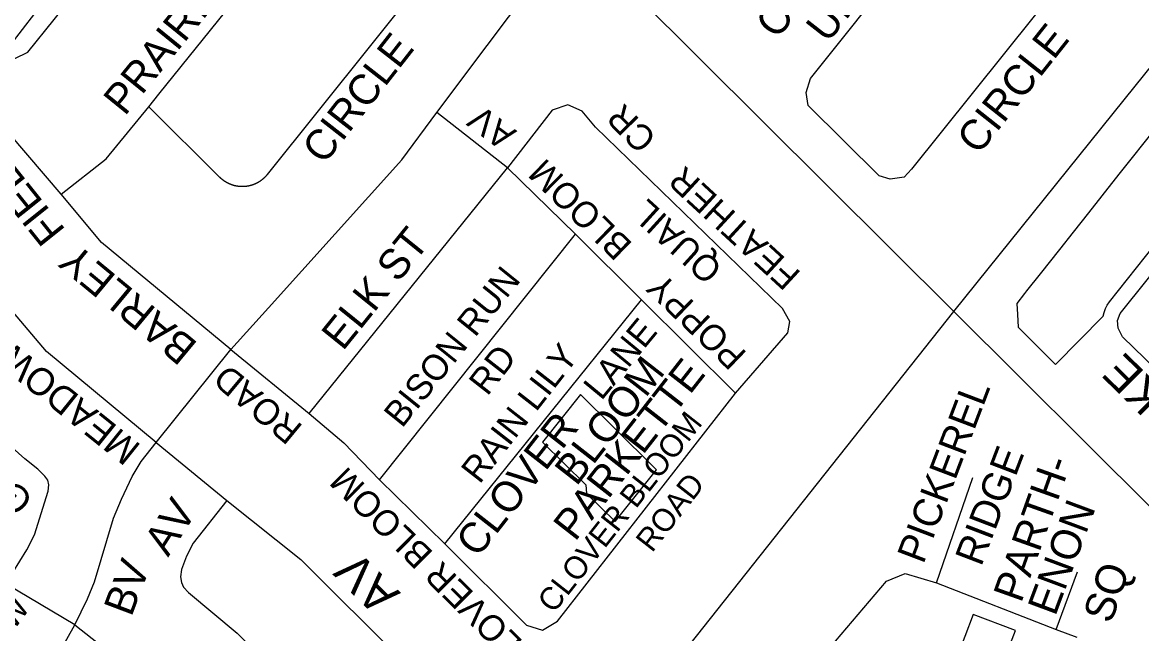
# Model space of a CAD drawing. Extents: x 586326 to 623965, y 4819854 to 4857850.
# Drawn here: x 601303 to 602043, y 4845165 to 4845569 of the extents above; entities that cross this region are included whole.
import ezdxf

# ---------------------------------------------------------------- set-up
doc = ezdxf.new("R2010")
doc.units = 0
for name, color, linetype in [('Lots_Concessions', 7, 'Continuous'), ('Major Rds and Hwys', 7, 'Continuous'), ('Minor Rd Lbls', 7, 'Continuous'), ('Minor Rds', 7, 'Continuous'), ('Park Lbls', 7, 'Continuous'), ('Park Outlines', 7, 'Continuous'), ('Proposed Secondary Rds', 7, 'Continuous'), ('Secondary Rds Lbls', 7, 'Continuous')]:
    doc.layers.add(name, color=color, linetype=linetype)

msp = doc.modelspace()

# ---------------------------------------------------------------- linework, layer by layer
at = {"layer": 'Lots_Concessions'}
msp.add_line((601065.88, 4845260.59), (601488.64, 4845803.16), dxfattribs=at)
at = {"layer": 'Major Rds and Hwys'}
for points in [[(601918.88, 4845377.93), (602031.46, 4845517.86), (602195.79, 4845722.1), (602228.94, 4845763.31)], [(601918.88, 4845377.93), (601666.64, 4845629)], [(601492.21, 4844793.24), (601552.5, 4844904.86), (601578.12, 4844944.65), (601620.44, 4845001.67), (601918.88, 4845377.93)], [(602181.3, 4845116.88), (601918.88, 4845377.93)]]:
    msp.add_lwpolyline(points, dxfattribs=at)
at = {"layer": 'Minor Rds'}
for points in [[(601270.36, 4845531.93), (601306.44, 4845549.46), (601445.67, 4845722.43)], [(601876.69, 4845465.35), (601869.37, 4845467.7), (601822.56, 4845514.22), (601821.1, 4845522.7), (601824.02, 4845532.07), (601946.99, 4845686.16), (601964.87, 4845701.07)], [(601964.87, 4845701.07), (601978.28, 4845685.17), (601994.55, 4845666.37), (602010.83, 4845647.57), (602015.08, 4845641.2), (602016.55, 4845633.01), (602013.04, 4845624.52), (601890.73, 4845472.08), (601886.05, 4845466.82), (601876.69, 4845465.35)], [(601386.35, 4845513.39), (601393.03, 4845521.66), (601510.29, 4845667.1), (601516.17, 4845671), (601521.6, 4845671.01), (601526.75, 4845667.93), (601533.45, 4845661.87), (601573.37, 4845622.54), (601576, 4845618.36), (601577.01, 4845614.51), (601576.13, 4845609.77), (601574.04, 4845605.27), (601567.74, 4845597.22), (601464.64, 4845468.44)], [(601328.49, 4845455.59), (601282.84, 4845508.67), (601270.36, 4845531.93)], [(601774.4, 4845323.83), (601809.1, 4845363.83), (601810.27, 4845371.43), (601805.56, 4845379.97), (601681.83, 4845499.85), (601673.1, 4845510.48), (601663.51, 4845514.55), (601653.08, 4845511.14), (601623.72, 4845472.92)], [(601328.49, 4845455.59), (601358.16, 4845478.96), (601386.35, 4845513.39)], [(601464.64, 4845468.44), (601464.56, 4845468.34), (601464.48, 4845468.24), (601464.4, 4845468.14), (601464.32, 4845468.05), (601464.24, 4845467.95), (601464.16, 4845467.85), (601464.08, 4845467.76), (601463.99, 4845467.66), (601463.91, 4845467.57), (601463.83, 4845467.47), (601463.74, 4845467.38), (601463.66, 4845467.29), (601463.57, 4845467.2), (601463.49, 4845467.1), (601463.4, 4845467.01), (601463.31, 4845466.92), (601463.22, 4845466.83), (601463.14, 4845466.74), (601463.05, 4845466.65), (601462.96, 4845466.56), (601462.87, 4845466.48), (601462.78, 4845466.39), (601462.69, 4845466.3), (601462.59, 4845466.21), (601462.5, 4845466.13), (601462.41, 4845466.04), (601462.32, 4845465.96), (601462.22, 4845465.87), (601462.13, 4845465.79), (601462.03, 4845465.71), (601461.94, 4845465.62), (601461.84, 4845465.54), (601461.75, 4845465.46), (601461.65, 4845465.38), (601461.55, 4845465.3), (601461.46, 4845465.22), (601461.36, 4845465.14), (601461.26, 4845465.06), (601461.16, 4845464.98), (601461.06, 4845464.91), (601460.96, 4845464.83), (601460.86, 4845464.75), (601460.76, 4845464.68), (601460.66, 4845464.6), (601460.56, 4845464.53), (601460.46, 4845464.45), (601460.35, 4845464.38), (601460.25, 4845464.31), (601460.15, 4845464.24), (601460.04, 4845464.16), (601459.94, 4845464.09), (601459.83, 4845464.02), (601459.73, 4845463.95), (601459.62, 4845463.89), (601459.52, 4845463.82), (601459.41, 4845463.75), (601459.3, 4845463.68), (601459.2, 4845463.62), (601459.09, 4845463.55), (601458.98, 4845463.49), (601458.87, 4845463.42), (601458.76, 4845463.36), (601458.65, 4845463.3), (601458.55, 4845463.23), (601458.44, 4845463.17), (601458.33, 4845463.11), (601458.21, 4845463.05), (601458.1, 4845462.99), (601457.99, 4845462.93), (601457.88, 4845462.87), (601457.77, 4845462.82), (601457.66, 4845462.76), (601457.54, 4845462.7), (601457.43, 4845462.65), (601457.32, 4845462.59), (601457.2, 4845462.54), (601457.09, 4845462.48), (601456.97, 4845462.43), (601456.86, 4845462.38), (601456.75, 4845462.33), (601456.63, 4845462.28), (601456.51, 4845462.23), (601456.4, 4845462.18), (601456.28, 4845462.13), (601456.17, 4845462.08), (601456.05, 4845462.03), (601455.93, 4845461.99), (601455.81, 4845461.94), (601455.7, 4845461.89), (601455.58, 4845461.85), (601455.46, 4845461.81), (601455.34, 4845461.76), (601455.22, 4845461.72), (601455.11, 4845461.68), (601454.99, 4845461.64), (601454.87, 4845461.6), (601454.75, 4845461.56), (601454.63, 4845461.52), (601454.51, 4845461.48), (601454.39, 4845461.44), (601454.27, 4845461.41), (601454.15, 4845461.37), (601454.02, 4845461.34), (601453.9, 4845461.3), (601453.78, 4845461.27), (601453.66, 4845461.23), (601453.54, 4845461.2), (601453.42, 4845461.17), (601453.29, 4845461.14), (601453.17, 4845461.11), (601453.05, 4845461.08), (601452.93, 4845461.05), (601452.8, 4845461.02), (601452.68, 4845461), (601452.56, 4845460.97), (601452.43, 4845460.94), (601452.31, 4845460.92), (601452.19, 4845460.9), (601452.06, 4845460.87), (601451.94, 4845460.85), (601451.82, 4845460.83), (601451.69, 4845460.81), (601451.57, 4845460.79), (601451.44, 4845460.77), (601451.32, 4845460.75), (601451.19, 4845460.73), (601451.07, 4845460.71), (601450.94, 4845460.69), (601450.82, 4845460.68), (601450.69, 4845460.66), (601450.57, 4845460.65), (601450.44, 4845460.64), (601450.32, 4845460.62), (601450.19, 4845460.61), (601450.07, 4845460.6), (601449.94, 4845460.59), (601449.82, 4845460.58), (601449.69, 4845460.57), (601449.56, 4845460.56), (601449.44, 4845460.55), (601449.31, 4845460.55), (601449.19, 4845460.54), (601449.06, 4845460.53), (601448.94, 4845460.53), (601448.81, 4845460.53), (601448.68, 4845460.52), (601448.56, 4845460.52), (601448.43, 4845460.52), (601448.31, 4845460.52), (601448.18, 4845460.52), (601448.05, 4845460.52), (601447.93, 4845460.52), (601447.8, 4845460.52), (601447.68, 4845460.52), (601447.55, 4845460.53), (601447.42, 4845460.53), (601447.3, 4845460.54), (601447.17, 4845460.54), (601447.05, 4845460.55), (601446.92, 4845460.56), (601446.79, 4845460.57), (601446.67, 4845460.57), (601446.54, 4845460.58), (601446.42, 4845460.59), (601446.29, 4845460.61), (601446.17, 4845460.62), (601446.04, 4845460.63), (601445.92, 4845460.64), (601445.79, 4845460.66), (601445.67, 4845460.67), (601445.54, 4845460.69), (601445.42, 4845460.7), (601445.29, 4845460.72), (601445.17, 4845460.74), (601445.04, 4845460.76), (601444.92, 4845460.78), (601444.79, 4845460.8), (601444.67, 4845460.82), (601444.54, 4845460.84), (601444.42, 4845460.86), (601444.3, 4845460.89), (601444.17, 4845460.91), (601444.05, 4845460.93), (601443.93, 4845460.96), (601443.8, 4845460.99), (601443.68, 4845461.01), (601443.56, 4845461.04), (601443.43, 4845461.07), (601443.31, 4845461.1), (601443.19, 4845461.13), (601443.07, 4845461.16), (601442.94, 4845461.19), (601442.82, 4845461.22), (601442.7, 4845461.25), (601442.58, 4845461.29), (601442.46, 4845461.32), (601442.34, 4845461.36), (601442.22, 4845461.39), (601442.1, 4845461.43), (601441.98, 4845461.47), (601441.86, 4845461.5), (601441.74, 4845461.54), (601441.62, 4845461.58), (601441.5, 4845461.62), (601441.38, 4845461.66), (601441.26, 4845461.7), (601441.14, 4845461.75), (601441.02, 4845461.79), (601440.9, 4845461.83), (601440.78, 4845461.88), (601440.67, 4845461.92), (601440.55, 4845461.97), (601440.43, 4845462.01), (601440.32, 4845462.06), (601440.2, 4845462.11), (601440.08, 4845462.16), (601439.97, 4845462.21), (601439.85, 4845462.26), (601439.74, 4845462.31), (601439.62, 4845462.36), (601439.51, 4845462.41), (601439.39, 4845462.46), (601439.28, 4845462.52), (601439.16, 4845462.57), (601439.05, 4845462.62), (601438.94, 4845462.68), (601438.82, 4845462.74), (601438.71, 4845462.79), (601438.6, 4845462.85), (601438.49, 4845462.91), (601438.38, 4845462.97), (601438.26, 4845463.03), (601438.15, 4845463.09), (601438.04, 4845463.15), (601437.93, 4845463.21), (601437.82, 4845463.27), (601437.71, 4845463.33), (601437.61, 4845463.4), (601437.5, 4845463.46), (601437.39, 4845463.53), (601437.28, 4845463.59), (601437.17, 4845463.66), (601437.07, 4845463.72), (601436.96, 4845463.79), (601436.85, 4845463.86), (601436.75, 4845463.93), (601436.64, 4845464), (601436.54, 4845464.07), (601436.43, 4845464.14), (601436.33, 4845464.21), (601436.23, 4845464.28), (601436.12, 4845464.35), (601436.02, 4845464.42), (601435.92, 4845464.5), (601435.82, 4845464.57), (601435.71, 4845464.65), (601435.61, 4845464.72), (601435.51, 4845464.8), (601435.41, 4845464.87), (601435.31, 4845464.95), (601435.21, 4845465.03), (601435.12, 4845465.11), (601435.02, 4845465.19), (601434.92, 4845465.27), (601434.82, 4845465.35), (601434.73, 4845465.43), (601434.63, 4845465.51), (601434.53, 4845465.59), (601434.44, 4845465.67), (601434.34, 4845465.76), (601434.25, 4845465.84), (601434.16, 4845465.92), (601434.06, 4845466.01), (601433.97, 4845466.09), (601433.88, 4845466.18), (601433.79, 4845466.27), (601433.69, 4845466.35), (601433.6, 4845466.44), (601433.51, 4845466.53), (601433.42, 4845466.62), (601386.35, 4845513.39)], [(601623.72, 4845472.92), (601576.99, 4845509.48)], [(601492.44, 4845310.48), (601623.72, 4845472.92)], [(601668.66, 4845429.07), (601623.72, 4845472.92)], [(601391.35, 4845291.41), (601318.66, 4845351.39), (601222.64, 4845464.78)], [(601440.62, 4845352.78), (601355.05, 4845423.68), (601328.49, 4845455.59)], [(601291.8, 4845197.93), (601305.68, 4845220.29), (601310.73, 4845230.25), (601319.85, 4845259.23), (601320.18, 4845263.32), (601319.52, 4845266.44), (601317.66, 4845269.14), (601312.97, 4845273.79), (601304.48, 4845280.55), (601285.49, 4845297.37), (601269.95, 4845312.74), (601253.21, 4845331.03), (601239.93, 4845346.12), (601158.33, 4845427.14)], [(601539.04, 4845266.69), (601668.66, 4845429.07)], [(601712.25, 4845385.77), (601668.66, 4845429.07)], [(602242.86, 4845187.74), (602209.84, 4845207.99), (602194.32, 4845217.67), (602168.06, 4845231.52), (602158.29, 4845238.05), (602146.65, 4845247.59), (602104.4, 4845289.42), (602030.43, 4845361.12), (602027.45, 4845366.94), (602027.13, 4845372.04), (602028.83, 4845376.62), (602065.5, 4845422.19), (602069.6, 4845425.71), (602074.99, 4845426.07), (602080.34, 4845424.31), (602132.86, 4845372.79)], [(601582.08, 4845224.33), (601712.25, 4845385.77)], [(601774.4, 4845323.83), (601712.25, 4845385.77)], [(601440.62, 4845352.78), (601492.44, 4845310.48)], [(601582.08, 4845224.33), (601636.18, 4845170.42), (601646.71, 4845167.2), (601656.66, 4845173.06), (601774.4, 4845323.83)], [(601492.44, 4845310.48), (601515.3, 4845291.08), (601539.04, 4845266.69)], [(601391.35, 4845291.41), (601438.1, 4845252.93)], [(601539.04, 4845266.69), (601582.08, 4845224.33)], [(601907.28, 4845198.58), (601931.37, 4845268.12)], [(601438.1, 4845252.93), (601415.82, 4845224.83), (601411.25, 4845216.12), (601408.08, 4845207.3), (601407.34, 4845202.54), (601408.01, 4845198.79), (601409.43, 4845195.69), (601412.65, 4845192.22), (601444.75, 4845165.2), (601521.36, 4845090.18)], [(601438.1, 4845252.93), (601487.03, 4845213.84), (601554.42, 4845146.77), (601558.35, 4845138.24), (601555.72, 4845132.09), (601521.36, 4845090.18)], [(601829.4, 4845146.77), (601874.22, 4845199.54), (601886.62, 4845204.62), (601907.28, 4845198.58)], [(601986.44, 4845167.75), (602000.73, 4845205.84)], [(601337.44, 4845170.72), (601291.8, 4845197.93)], [(601907.28, 4845198.58), (601986.44, 4845167.75)], [(601337.44, 4845170.72), (601382.23, 4845135.37), (601386.21, 4845132.34), (601470.96, 4845047.48), (601480.75, 4845044.45), (601489.28, 4845049.75), (601521.36, 4845090.18)], [(601986.44, 4845167.75), (602000.11, 4845162.66)]]:
    msp.add_lwpolyline(points, dxfattribs=at)
at = {"layer": 'Park Outlines'}
for points in [[(602060.1, 4845509.2), (602034.22, 4845476.5), (602028.02, 4845468.67), (602016.74, 4845454.42), (602007.85, 4845443.19), (601997.8, 4845430.49), (601988.67, 4845418.95), (601975.94, 4845402.86), (601966.98, 4845391.54), (601966.95, 4845391.51), (601965.55, 4845389.74), (601960.45, 4845383.29), (601960.88, 4845375.93), (601961.38, 4845367.56), (601986.04, 4845342.99), (602017.69, 4845374.77), (602018.24, 4845377.36), (602019.12, 4845379.86), (602020.32, 4845382.22), (602021.82, 4845384.39), (602057.42, 4845429.37)], [(601954.86, 4845154.34), (601959.65, 4845166.96), (601931.67, 4845177.57), (601920.65, 4845148.51)]]:
    msp.add_lwpolyline(points, dxfattribs=at)
msp.add_lwpolyline([(601671.86, 4845322.97), (601646.74, 4845291.57), (601675.35, 4845263.33), (601675.93, 4845257.69), (601694.91, 4845238.97), (601722.29, 4845273.18), (601693.68, 4845301.43)], close=True, dxfattribs=at)
at = {"layer": 'Proposed Secondary Rds'}
for points in [[(601576.99, 4845509.48), (601610.27, 4845553.84), (601666.64, 4845629)], [(601440.62, 4845352.78), (601465.5, 4845380.38), (601553.79, 4845478.32), (601576.99, 4845509.48)], [(601391.35, 4845291.41), (601440.62, 4845352.78)], [(601337.44, 4845170.72), (601345.88, 4845187.89), (601350.49, 4845199.18), (601363.03, 4845241.29), (601368.31, 4845253.76), (601375.37, 4845268.84), (601381.4, 4845278.77), (601391.35, 4845291.41)], [(601269.86, 4845076.21), (601310.81, 4845127.44), (601317.88, 4845136.8), (601323.7, 4845146.16), (601337.44, 4845170.72)]]:
    msp.add_lwpolyline(points, dxfattribs=at)

# ---------------------------------------------------------------- texts
at = {"layer": 'Minor Rd Lbls'}
for s, height, rotation, p in [('PRAIRIE  ROSE', 19.992, 50.9809, (601370.5, 4845506.69)), ('CIRCLE', 19.992, 52.00002, (601801.97, 4845557.34)), ('URAL', 19.992, 51.99636, (601835.45, 4845554.87)), ('CIRCLE', 19.992, 51.63569, (601935.09, 4845480.87)), ('CIRCLE', 19.992, 52.00002, (601502.22, 4845474.44)), ('CR', 17, 134.81953, (601723.14, 4845493.22)), ('AV', 17, 143.36313, (601630.28, 4845497.21)), ('FIELD', 19.992, 128.62615, (601331.83, 4845431.81)), ('BLOOM', 17, 135.69497, (601707, 4845422.69)), ('FEATHER', 17, 137.40143, (601818.4, 4845403.36)), ('QUAIL', 17, 137.733, (601766.77, 4845407.36)), ('ELK ST', 19.992, 51.08501, (601514.73, 4845351.31)), ('BARLEY', 19.992, 140.38782, (601419.53, 4845356.68)), ('GREAT  PLAINS  ST', 18, 133.41239, (601311.02, 4845253.57)), ('BISON RUN', 17, 51.1629, (601553.85, 4845300.33)), ('POPPY', 17, 136.17821, (601782.63, 4845350.3)), ('LANE', 17, 50.50371, (601685.7, 4845318.49)), ('MEADOW', 18, 141.20746, (601381.95, 4845289.2)), ('RAIN LILY', 17, 52.00002, (601605.16, 4845263.29)), ('RD', 17, 52.00002, (601610.26, 4845321.49)), ('VILLAGE LAKE', 22.44, 135.19653, (602180.64, 4845203.54)), ('ROAD', 17, 140.26542, (601489.03, 4845301.99)), ('PICKEREL', 19, 69.22085, (601898.65, 4845210.32)), ('CLOVER BLOOM', 15, 51.8644, (601654.14, 4845177.76)), ('RIDGE', 19, 69.08221, (601936.92, 4845208.75)), ('PARTH-', 19.998, 70.36821, (601963.35, 4845184.62)), ('CLOVER BLOOM', 17, 135.19653, (601646.01, 4845148.07)), ('ROAD', 15, 52.00002, (601719.2, 4845217.96)), ('AV', 20.188, 57.46578, (601399.15, 4845215.15)), ('ENON', 19.998, 69.54217, (601985.89, 4845175.87)), ('AV', 23.19, 135.42066, (601553.33, 4845191.79)), ('SQ', 19.998, 70.96045, (602022.85, 4845170.89)), ('HOLLOW', 15, 53.96644, (601257.12, 4845111.67))]:
    msp.add_text(s, height=height, rotation=rotation, dxfattribs=at).set_placement(p)
at = {"layer": 'Park Lbls'}
for s, p in [('PARKETTE', (601668.32, 4845225.28)), ('BLOOM', (601669.18, 4845261.86)), ('CLOVER', (601603.86, 4845214.47))]:
    msp.add_text(s, height=19.992, rotation=52.00002, dxfattribs=at).set_placement(p)
at = {"layer": 'Secondary Rds Lbls'}
msp.add_text('BV', height=19.992, rotation=69.36777, dxfattribs=at).set_placement((601374.82, 4845175.48))

doc.saveas('drawing.dxf')
